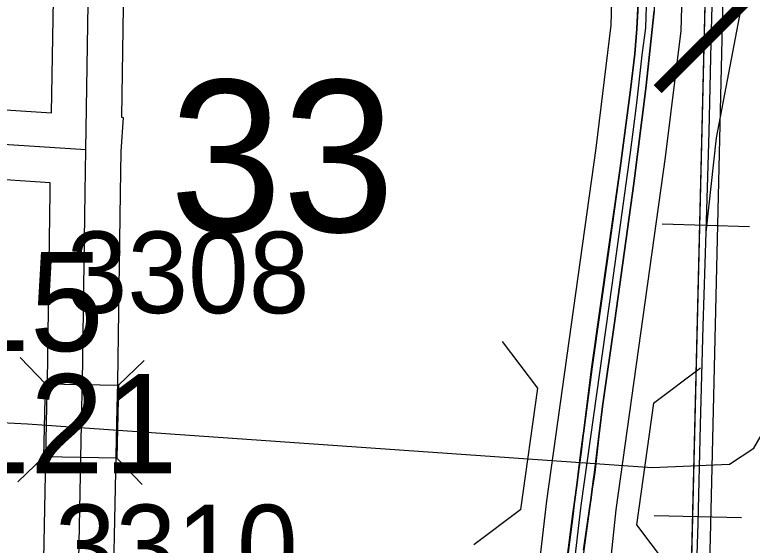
# Model space of a CAD drawing. Extents: x -132.8 to -73.3, y -60 to -26.
# Drawn here: x -125.117 to -124.484, y -38.136 to -37.681 of the extents above; entities that cross this region are included whole.
import ezdxf

# ---------------------------------------------------------------- set-up
doc = ezdxf.new("R2010")
doc.units = 0
for name, color, linetype in [('tdCoDivCarto', 7, 'Continuous'), ('tdCoHydroRiver', 7, 'Continuous'), ('tdCoInt', 7, 'Continuous'), ('tdCoIntCL', 7, 'Continuous'), ('tdCoIntRte', 7, 'Continuous'), ('tdCoPrimary', 7, 'Continuous'), ('tdCoRRCL', 7, 'Continuous'), ('tdCoSecRdNmbr', 7, 'Continuous'), ('tdCoSecRteBand', 7, 'Continuous'), ('tdCoSecRteCL', 7, 'Continuous'), ('tdCoSectLine', 7, 'Continuous'), ('tdCoSectLinePart', 7, 'Continuous'), ('tdCoSectNmbr', 7, 'Continuous'), ('tdCoStrucDivPri', 7, 'Continuous'), ('tdCoStrucSec', 7, 'Continuous'), ('tdCoStrucSecCoName', 7, 'Continuous'), ('tdCoStrucSecFHWANum', 7, 'Continuous'), ('tdCoSurfBitum', 7, 'Continuous'), ('tdCoSurfGravel', 7, 'Continuous'), ('tdStHwyIntRefPost1', 7, 'Continuous')]:
    doc.layers.add(name, color=color, linetype=linetype)

msp = doc.modelspace()

# ---------------------------------------------------------------- linework, layer by layer
at = {"layer": 'tdCoDivCarto'}
for p, q in [((-124.5803, -37.64031), (-124.58301, -37.69283)), ((-124.57504, -37.74421), (-124.56788, -37.67763)), ((-124.58301, -37.69283), (-124.58473, -37.71429)), ((-124.58473, -37.71429), (-124.58843, -37.74536)), ((-124.58843, -37.74536), (-124.59731, -37.81268)), ((-124.58539, -37.82559), (-124.57504, -37.74421)), ((-124.59731, -37.81268), (-124.60742, -37.88445)), ((-124.60167, -37.94322), (-124.58539, -37.82559)), ((-124.60742, -37.88445), (-124.62148, -37.98309)), ((-124.61227, -38.0172), (-124.60167, -37.94322)), ((-124.62148, -37.98309), (-124.6288, -38.04008)), ((-124.61476, -38.03832), (-124.61227, -38.0172)), ((-124.62899, -38.04155), (-124.6306, -38.05411)), ((-124.6288, -38.04008), (-124.62899, -38.04155)), ((-124.61893, -38.07368), (-124.61499, -38.04022)), ((-124.61499, -38.04022), (-124.61476, -38.03832)), ((-124.6306, -38.05411), (-124.63335, -38.07522)), ((-124.61976, -38.07957), (-124.61893, -38.07368)), ((-124.63336, -38.07534), (-124.63483, -38.0866)), ((-124.63335, -38.07522), (-124.63336, -38.07534)), ((-124.62069, -38.08615), (-124.61976, -38.07957)), ((-124.63483, -38.0866), (-124.63672, -38.10111)), ((-124.62226, -38.09733), (-124.62069, -38.08615)), ((-124.62305, -38.10296), (-124.62226, -38.09733)), ((-124.62305, -38.10296), (-124.62226, -38.09733)), ((-124.63672, -38.10111), (-124.63776, -38.1091)), ((-124.6283, -38.14026), (-124.62305, -38.10296)), ((-124.63776, -38.1091), (-124.64526, -38.16754))]:
    msp.add_line(p, q, dxfattribs=at)
for points in [[(-124.61476, -38.03832), (-124.61227, -38.0172), (-124.60167, -37.94322), (-124.58539, -37.82559), (-124.57504, -37.74421), (-124.56788, -37.67763), (-124.56566, -37.61573), (-124.56394, -37.52818), (-124.56024, -37.40488), (-124.55703, -37.30673), (-124.55358, -37.19502), (-124.55136, -37.07788), (-124.54742, -36.96148), (-124.5447, -36.84804), (-124.54199, -36.76074), (-124.54082, -36.70729)], [(-124.61476, -38.03832), (-124.61227, -38.0172), (-124.60167, -37.94322), (-124.58539, -37.82559), (-124.57504, -37.74421), (-124.56788, -37.67763), (-124.56566, -37.61573), (-124.56394, -37.52818), (-124.56024, -37.40488), (-124.55703, -37.30673), (-124.55358, -37.19502), (-124.55136, -37.07788), (-124.54742, -36.96148), (-124.5447, -36.84804), (-124.54199, -36.76074)], [(-124.61476, -38.03832), (-124.61227, -38.0172), (-124.60167, -37.94322), (-124.58539, -37.82559), (-124.57504, -37.74421), (-124.56788, -37.67763), (-124.56566, -37.61573), (-124.56394, -37.52818), (-124.56024, -37.40488), (-124.55703, -37.30673), (-124.55358, -37.19502), (-124.55136, -37.07788), (-124.54742, -36.96148), (-124.5447, -36.84804), (-124.54199, -36.76074)], [(-124.55704, -36.78494), (-124.56024, -36.9112), (-124.56345, -37.02686), (-124.56666, -37.14425), (-124.5706, -37.27668), (-124.57356, -37.39825), (-124.57561, -37.47878), (-124.57783, -37.56114), (-124.5803, -37.64031), (-124.58301, -37.69283), (-124.58473, -37.71429), (-124.58843, -37.74536), (-124.59731, -37.81268), (-124.60742, -37.88445), (-124.62148, -37.98309), (-124.6288, -38.04008), (-124.62899, -38.04155)], [(-124.55704, -36.78494), (-124.56024, -36.9112), (-124.56345, -37.02686), (-124.56666, -37.14425), (-124.5706, -37.27668), (-124.57356, -37.39825), (-124.57561, -37.47878), (-124.57783, -37.56114), (-124.5803, -37.64031), (-124.58301, -37.69283), (-124.58473, -37.71429), (-124.58843, -37.74536), (-124.59731, -37.81268), (-124.60742, -37.88445), (-124.62148, -37.98309), (-124.6288, -38.04008), (-124.62899, -38.04155)], [(-124.55704, -36.78494), (-124.56024, -36.9112), (-124.56345, -37.02686), (-124.56666, -37.14425), (-124.5706, -37.27668), (-124.57356, -37.39825), (-124.57561, -37.47878), (-124.57783, -37.56114), (-124.5803, -37.64031), (-124.58301, -37.69283), (-124.58473, -37.71429), (-124.58843, -37.74536), (-124.59731, -37.81268), (-124.60742, -37.88445), (-124.62148, -37.98309), (-124.6288, -38.04008), (-124.62899, -38.04155)], [(-124.62899, -38.04155), (-124.6306, -38.05411), (-124.63335, -38.07522), (-124.63336, -38.07534)], [(-124.62899, -38.04155), (-124.6306, -38.05411), (-124.63335, -38.07522), (-124.63336, -38.07534)], [(-124.62899, -38.04155), (-124.6306, -38.05411), (-124.63335, -38.07522), (-124.63336, -38.07534)], [(-124.62226, -38.09733), (-124.62069, -38.08615), (-124.61976, -38.07957), (-124.61893, -38.07368), (-124.61499, -38.04022), (-124.61476, -38.03832)], [(-124.62226, -38.09733), (-124.62069, -38.08615), (-124.61976, -38.07957), (-124.61893, -38.07368), (-124.61499, -38.04022), (-124.61476, -38.03832)], [(-124.62226, -38.09733), (-124.62069, -38.08615), (-124.61976, -38.07957), (-124.61893, -38.07368), (-124.61499, -38.04022), (-124.61476, -38.03832)], [(-124.63336, -38.07534), (-124.63483, -38.0866), (-124.63672, -38.10111)], [(-124.63336, -38.07534), (-124.63483, -38.0866), (-124.63672, -38.10111)], [(-124.63336, -38.07534), (-124.63483, -38.0866), (-124.63672, -38.10111)], [(-124.62305, -38.10296), (-124.62226, -38.09733)], [(-124.62305, -38.10296), (-124.62226, -38.09733)], [(-124.63672, -38.10111), (-124.63776, -38.1091), (-124.64526, -38.16754)], [(-124.63672, -38.10111), (-124.63776, -38.1091), (-124.64526, -38.16754)], [(-124.63672, -38.10111), (-124.63776, -38.1091), (-124.64526, -38.16754)], [(-124.63145, -38.16919), (-124.6283, -38.14026), (-124.62305, -38.10296)], [(-124.63145, -38.16919), (-124.6283, -38.14026), (-124.62305, -38.10296)], [(-124.63145, -38.16919), (-124.6283, -38.14026), (-124.62305, -38.10296)]]:
    msp.add_lwpolyline(points, dxfattribs=at)
at = {"layer": 'tdCoHydroRiver'}
msp.add_lwpolyline([(-125.52947, -38.01032), (-125.10555, -38.03193), (-124.57002, -38.06935), (-124.50366, -38.06652), (-124.48276, -38.05292), (-124.44789, -37.9924), (-124.42311, -37.95367), (-124.38238, -37.90908), (-124.31417, -37.84162), (-124.29016, -37.82969), (-124.25218, -37.82604), (-123.69845, -37.83401), (-123.62074, -37.82046), (-123.57456, -37.80601)], dxfattribs=at)
at = {"layer": 'tdCoInt'}
for points in [[(-124.56738, -32.84688), (-124.56076, -33.02269), (-124.55808, -33.16149), (-124.55589, -33.19895), (-124.55483, -33.29425), (-124.55447, -33.31954), (-124.5446, -33.59337), (-124.52496, -34.32023), (-124.51893, -34.44452), (-124.51833, -34.49998), (-124.52248, -34.69307), (-124.53989, -35.32536), (-124.59496, -37.32244), (-124.60529, -37.68975), (-124.6182, -37.79526), (-124.6605, -38.09812), (-124.67086, -38.18677), (-124.67738, -38.2615)], [(-124.5073, -32.84835), (-124.50079, -33.02073), (-124.49808, -33.15978), (-124.49591, -33.19686), (-124.49483, -33.29347), (-124.49448, -33.31795), (-124.48462, -33.59158), (-124.46499, -34.31825), (-124.45894, -34.44275), (-124.45833, -34.5003), (-124.4625, -34.69462), (-124.47991, -35.32691), (-124.53502, -37.32542), (-124.5454, -37.69462), (-124.5587, -37.80298), (-124.60099, -38.10575), (-124.61727, -38.2607)]]:
    msp.add_lwpolyline(points, dxfattribs=at)
at = {"layer": 'tdCoIntCL'}
msp.add_lwpolyline([(-124.63852, -38.16846), (-124.63102, -38.10432), (-124.63074, -38.10193), (-124.60435, -37.91294), (-124.58845, -37.79912), (-124.58632, -37.78135), (-124.58312, -37.75683), (-124.5785, -37.7156), (-124.57534, -37.69218), (-124.57376, -37.6357), (-124.56499, -37.32393), (-124.56428, -37.31398), (-124.55646, -37.01258), (-124.53691, -36.30708)], dxfattribs=at)
at = {"layer": 'tdCoIntRte'}
for points in [[(-124.58067, -37.64031), (-124.58339, -37.69283), (-124.58511, -37.71429), (-124.58881, -37.74536), (-124.59769, -37.81268), (-124.6078, -37.88445), (-124.62186, -37.98309), (-124.62918, -38.04008), (-124.62937, -38.04155), (-124.63098, -38.05411), (-124.63373, -38.07522), (-124.63374, -38.07534), (-124.63521, -38.0866), (-124.63709, -38.10111), (-124.63813, -38.1091), (-124.64563, -38.16754)], [(-124.58067, -37.64031), (-124.58339, -37.69283), (-124.58511, -37.71429), (-124.58881, -37.74536), (-124.59769, -37.81268), (-124.6078, -37.88445), (-124.62186, -37.98309), (-124.62918, -38.04008), (-124.62937, -38.04155), (-124.63098, -38.05411), (-124.63373, -38.07522), (-124.63374, -38.07534), (-124.63521, -38.0866), (-124.63709, -38.10111), (-124.63813, -38.1091), (-124.64563, -38.16754)], [(-124.62868, -38.14026), (-124.62343, -38.10296), (-124.62264, -38.09733), (-124.62107, -38.08615), (-124.62014, -38.07957), (-124.61931, -38.07368), (-124.61536, -38.04022), (-124.61514, -38.03832), (-124.61265, -38.0172), (-124.60205, -37.94322), (-124.58577, -37.82559), (-124.57541, -37.74421), (-124.56826, -37.67763)], [(-124.62868, -38.14026), (-124.62343, -38.10296), (-124.62264, -38.09733), (-124.62107, -38.08615), (-124.62014, -38.07957), (-124.61931, -38.07368), (-124.61536, -38.04022), (-124.61514, -38.03832), (-124.61265, -38.0172), (-124.60205, -37.94322), (-124.58577, -37.82559), (-124.57541, -37.74421), (-124.56826, -37.67763)]]:
    msp.add_lwpolyline(points, dxfattribs=at)
at = {"layer": 'tdCoPrimary'}
msp.add_line((-124.62305, -38.10296), (-124.62226, -38.09733), dxfattribs=at)
msp.add_line((-124.62305, -38.10296), (-124.62226, -38.09733), dxfattribs=at)
for points in [[(-124.61476, -38.03832), (-124.61227, -38.0172), (-124.60167, -37.94322), (-124.58539, -37.82559), (-124.57504, -37.74421), (-124.56788, -37.67763), (-124.56566, -37.61573), (-124.56394, -37.52818), (-124.56024, -37.40488), (-124.55703, -37.30673), (-124.55358, -37.19502), (-124.55136, -37.07788), (-124.54742, -36.96148), (-124.5447, -36.84804), (-124.54199, -36.76074), (-124.54082, -36.70729)], [(-124.61476, -38.03832), (-124.61227, -38.0172), (-124.60167, -37.94322), (-124.58539, -37.82559), (-124.57504, -37.74421), (-124.56788, -37.67763), (-124.56566, -37.61573), (-124.56394, -37.52818), (-124.56024, -37.40488), (-124.55703, -37.30673), (-124.55358, -37.19502), (-124.55136, -37.07788), (-124.54742, -36.96148), (-124.5447, -36.84804), (-124.54199, -36.76074), (-124.54082, -36.70729)], [(-124.55704, -36.78494), (-124.56024, -36.9112), (-124.56345, -37.02686), (-124.56666, -37.14425), (-124.5706, -37.27668), (-124.57356, -37.39825), (-124.57561, -37.47878), (-124.57783, -37.56114), (-124.5803, -37.64031), (-124.58301, -37.69283), (-124.58473, -37.71429), (-124.58843, -37.74536), (-124.59731, -37.81268), (-124.60742, -37.88445), (-124.62148, -37.98309), (-124.6288, -38.04008), (-124.62899, -38.04155)], [(-124.55704, -36.78494), (-124.56024, -36.9112), (-124.56345, -37.02686), (-124.56666, -37.14425), (-124.5706, -37.27668), (-124.57356, -37.39825), (-124.57561, -37.47878), (-124.57783, -37.56114), (-124.5803, -37.64031), (-124.58301, -37.69283), (-124.58473, -37.71429), (-124.58843, -37.74536), (-124.59731, -37.81268), (-124.60742, -37.88445), (-124.62148, -37.98309), (-124.6288, -38.04008), (-124.62899, -38.04155)], [(-124.5803, -37.64031), (-124.58301, -37.69283), (-124.58473, -37.71429), (-124.58843, -37.74536), (-124.59731, -37.81268), (-124.60742, -37.88445), (-124.62148, -37.98309), (-124.6288, -38.04008), (-124.62899, -38.04155), (-124.6306, -38.05411), (-124.63335, -38.07522), (-124.63336, -38.07534), (-124.63483, -38.0866), (-124.63672, -38.10111), (-124.63776, -38.1091), (-124.64526, -38.16754)], [(-124.6283, -38.14026), (-124.62305, -38.10296), (-124.62226, -38.09733), (-124.62069, -38.08615), (-124.61976, -38.07957), (-124.61893, -38.07368), (-124.61499, -38.04022), (-124.61476, -38.03832), (-124.61227, -38.0172), (-124.60167, -37.94322), (-124.58539, -37.82559), (-124.57504, -37.74421), (-124.56788, -37.67763)], [(-124.62899, -38.04155), (-124.6306, -38.05411), (-124.63335, -38.07522), (-124.63336, -38.07534)], [(-124.62899, -38.04155), (-124.6306, -38.05411), (-124.63335, -38.07522), (-124.63336, -38.07534)], [(-124.62226, -38.09733), (-124.62069, -38.08615), (-124.61976, -38.07957), (-124.61893, -38.07368), (-124.61499, -38.04022), (-124.61476, -38.03832)], [(-124.62226, -38.09733), (-124.62069, -38.08615), (-124.61976, -38.07957), (-124.61893, -38.07368), (-124.61499, -38.04022), (-124.61476, -38.03832)], [(-124.63336, -38.07534), (-124.63483, -38.0866), (-124.63672, -38.10111)], [(-124.63336, -38.07534), (-124.63483, -38.0866), (-124.63672, -38.10111)], [(-124.63672, -38.10111), (-124.63776, -38.1091), (-124.64526, -38.16754)], [(-124.63672, -38.10111), (-124.63776, -38.1091), (-124.64526, -38.16754)], [(-124.63145, -38.16919), (-124.6283, -38.14026), (-124.62305, -38.10296)], [(-124.63145, -38.16919), (-124.6283, -38.14026), (-124.62305, -38.10296)]]:
    msp.add_lwpolyline(points, dxfattribs=at)
at = {"layer": 'tdCoRRCL'}
for p, q in [((-124.56133, -37.86045), (-124.48636, -37.86273)), ((-124.56818, -38.11056), (-124.49321, -38.11242))]:
    msp.add_line(p, q, dxfattribs=at)
for points in [[(-123.77831, -31.52649), (-123.92155, -31.98991), (-123.9791, -32.19674), (-124.01517, -32.30786), (-124.09605, -32.50145), (-124.14445, -32.60118), (-124.20868, -32.76207), (-124.22398, -32.82933), (-124.31809, -33.04927), (-124.35255, -33.16036), (-124.38559, -33.33773), (-124.39444, -33.43529), (-124.40885, -33.8056), (-124.45538, -36.19254), (-124.50704, -37.5667), (-124.51987, -38.11847), (-124.52945, -38.48576), (-124.54362, -38.9681), (-124.56441, -39.58277), (-124.59502, -40.99697)], [(-124.51721, -37.62015), (-124.51957, -37.70508), (-124.52141, -37.78137), (-124.52403, -37.86761), (-124.52639, -37.94809), (-124.52875, -38.03276), (-124.53084, -38.11743), (-124.5332, -38.19738), (-124.5374, -38.35886), (-124.53949, -38.43279), (-124.54264, -38.5345), (-124.54369, -38.58457), (-124.54552, -38.65089), (-124.54736, -38.71511), (-124.54867, -38.76859), (-124.5505, -38.83203), (-124.55234, -38.88996), (-124.55365, -38.9361), (-124.55575, -39.0074), (-124.55706, -39.07136), (-124.55889, -39.13768), (-124.56151, -39.21554), (-124.5623, -39.24962)], [(-124.48703, -37.63918), (-124.51503, -37.78646), (-124.52403, -37.86761), (-124.52639, -37.94809), (-124.52875, -38.03276), (-124.53084, -38.11743), (-124.5332, -38.19738), (-124.5374, -38.35886), (-124.53949, -38.43279), (-124.54264, -38.5345), (-124.54369, -38.58457), (-124.54552, -38.65089), (-124.54736, -38.71511), (-124.54867, -38.76859), (-124.5505, -38.83203), (-124.55234, -38.88996), (-124.55365, -38.9361), (-124.55575, -39.0074), (-124.55706, -39.07136), (-124.55889, -39.13768), (-124.56151, -39.21554), (-124.5623, -39.24962)]]:
    msp.add_lwpolyline(points, dxfattribs=at)
at = {"layer": 'tdCoSecRteBand'}
for points in [[(-125.08506, -37.76495), (-125.0829, -37.6351), (-125.0829, -37.63505), (-125.0829, -37.63501), (-125.07928, -37.44858), (-125.07928, -37.44855), (-125.07928, -37.44851), (-125.07435, -37.21901), (-125.07434, -37.21884), (-125.07434, -37.21866), (-125.06961, -37.07487), (-125.31444, -37.0678)], [(-125.02291, -37.63613), (-125.02511, -37.76883), (-125.02371, -37.76892), (-125.0256, -37.79814), (-125.0262, -37.834), (-125.0285, -37.99639), (-125.0285, -37.99649), (-125.0285, -37.99659), (-125.02895, -38.01838), (-125.03376, -38.25121)], [(-125.14219, -37.76126), (-125.08506, -37.76495)], [(-125.29142, -38.25374), (-125.10286, -38.26531), (-125.1026, -38.26533), (-125.10233, -38.26535), (-125.09386, -38.26602), (-125.09375, -38.25059), (-125.09375, -38.25038), (-125.09375, -38.25018), (-125.08894, -38.01714), (-125.08849, -37.99545), (-125.08619, -37.83311), (-125.08619, -37.83308), (-125.08619, -37.83304), (-125.08608, -37.82642), (-125.08605, -37.82501), (-125.14609, -37.82113)]]:
    msp.add_lwpolyline(points, dxfattribs=at)
at = {"layer": 'tdCoSecRteCL'}
for points in [[(-125.05558, -37.79692), (-125.0529, -37.63559), (-125.04929, -37.44916), (-125.04435, -37.21965), (-125.03864, -37.04575)], [(-125.05558, -37.79692), (-125.14416, -37.79119)], [(-125.06408, -38.29847), (-125.06375, -38.2508), (-125.05894, -38.01776), (-125.05849, -37.99597), (-125.05619, -37.83354), (-125.05558, -37.79692)]]:
    msp.add_lwpolyline(points, dxfattribs=at)
at = {"layer": 'tdCoSectLine'}
msp.add_lwpolyline([(-124.53998, -38.31357), (-124.51587, -37.31766)], dxfattribs=at)
at = {"layer": 'tdCoSectLinePart'}
msp.add_lwpolyline([(-124.53925, -38.28365), (-124.51587, -37.31766)], dxfattribs=at)
at = {"layer": 'tdCoStrucDivPri'}
for p, q in [((-124.66798, -38.00145), (-124.69835, -37.96121)), ((-124.5688, -38.01435), (-124.52856, -37.98398)), ((-124.68252, -38.10557), (-124.66798, -38.00145)), ((-124.5688, -38.01435), (-124.58337, -38.11868)), ((-124.68252, -38.10557), (-124.72275, -38.13593)), ((-124.58337, -38.11868), (-124.55237, -38.15972))]:
    msp.add_line(p, q, dxfattribs=at)
at = {"layer": 'tdCoStrucSec'}
for points in [[(-125.11185, -37.97506), (-125.09019, -37.99763), (-125.02765, -37.99892)], [(-125.00556, -37.97773), (-125.02765, -37.99892), (-125.02894, -38.06147)], [(-125.11405, -38.08183), (-125.09148, -38.06018), (-125.09019, -37.99763)], [(-125.00728, -38.08404), (-125.02894, -38.06147), (-125.09148, -38.06018)]]:
    msp.add_lwpolyline(points, dxfattribs=at)
at = {"layer": 'tdCoSurfBitum'}
msp.add_lwpolyline([(-125.06408, -38.29847), (-125.06375, -38.2508), (-125.05894, -38.01776)], dxfattribs=at)
at = {"layer": 'tdCoSurfGravel'}
for points in [[(-125.05894, -38.01776), (-125.05849, -37.99597), (-125.05619, -37.83354), (-125.05558, -37.79692), (-125.0529, -37.63559), (-125.04929, -37.44916), (-125.04435, -37.21965), (-125.03864, -37.04575), (-125.03646, -36.97962), (-125.0289, -36.76721), (-125.02134, -36.54066), (-125.01378, -36.30984), (-125.00983, -36.10071), (-125.00457, -35.79393), (-124.99997, -35.52398), (-124.99832, -35.42698), (-124.99591, -35.30247)], [(-125.05558, -37.79692), (-125.14416, -37.79119), (-125.35131, -37.77738), (-125.53232, -37.76505), (-125.54366, -37.76406), (-125.54958, -37.76357), (-125.55426, -37.76185), (-125.55796, -37.75938), (-125.55916, -37.75764)]]:
    msp.add_lwpolyline(points, dxfattribs=at)

# ---------------------------------------------------------------- texts
at = {"layer": 'tdCoSecRdNmbr'}
for s, rotation, p in [('3308', 359.90633, (-125.07211, -37.93679)), ('3310', 359.90634, (-125.08218, -38.17117))]:
    msp.add_text(s, height=0.07, rotation=rotation, dxfattribs=at).set_placement(p)
at = {"layer": 'tdCoSectNmbr'}
msp.add_text('33', height=0.13, rotation=359.90631, dxfattribs=at).set_placement((-124.98394, -37.86691))
at = {"layer": 'tdCoStrucSecCoName'}
msp.add_text('R0-15', height=0.085, dxfattribs=at).set_placement((-125.34989, -37.96953))
at = {"layer": 'tdCoStrucSecFHWANum'}
msp.add_text('291121', height=0.085, dxfattribs=at).set_placement((-125.35627, -38.07434))
at = {"layer": 'tdStHwyIntRefPost1'}
msp.add_text('‒‒67', height=0.1, rotation=45, dxfattribs=at).set_placement((-124.53913, -37.77094))

doc.saveas('drawing.dxf')
